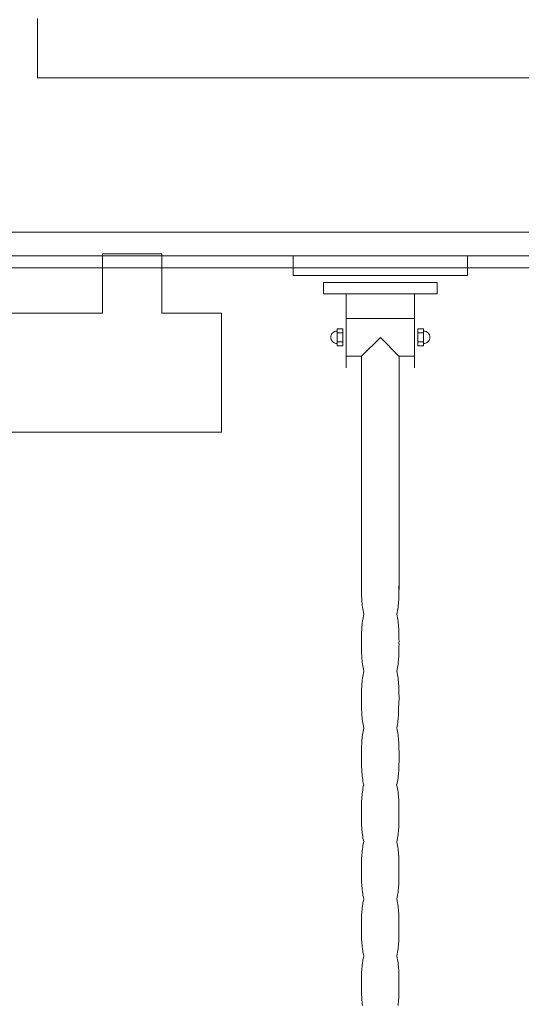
# Model space of a CAD drawing. Header units: millimetres. Extents: x 28291 to 177760, y -399809 to -170937.
# Tile 416 of 656: x 59938 to 59980, y -194436 to -194353. Entities that reach past the tile are written whole.
import ezdxf

# ---------------------------------------------------------------- set-up
doc = ezdxf.new("R2010")
doc.units = ezdxf.units.MM
doc.layers.get('0').update_dxf_attribs({"lineweight": 0})
doc.layers.add('!! 0_ Istn-widok', color=1, linetype='Continuous', lineweight=15)
doc.layers.add('!! 2_POSADZKA OBRYS', color=181, linetype='Continuous', lineweight=0)
doc.layers.add('!! 0_Istn-grzejniki', color=7, linetype='Continuous', lineweight=0, plot=False)
doc.layers.add('!! 2 ZABUDOWA GK-MDF', color=7, linetype='Continuous', lineweight=13, true_color=0x7a7a7a)
doc.layers.add('!! 2_WYPOS- SANITARNE - zrealizowane', color=9, linetype='Continuous', lineweight=0, true_color=0x808080)

# ---------------------------------------------------------------- blocks, each defined once
blk = doc.blocks.new('5rtfgvb')
for p, q in [((131001.396, 14775.222), (131016.005, 14776.469)), ((131016.005, 14776.469), (131016.146, 14774.823)), ((131001.537, 14773.575), (131001.396, 14775.222)), ((131016.146, 14774.823), (131001.537, 14773.575)), ((131004.115, 14773.215), (131013.666, 14774.031)), ((131013.666, 14774.031), (131013.748, 14773.076)), ((131004.196, 14772.26), (131004.115, 14773.215)), ((131013.748, 14773.076), (131004.196, 14772.26)), ((131006.107, 14772.418), (131006.637, 14766.209)), ((131011.838, 14772.907), (131012.368, 14766.699)), ((131006.314, 14770.351), (131012.017, 14770.838)), ((131012.836, 14770.051), (131012.358, 14770.01)), ((131012.358, 14770.01), (131012.481, 14768.577)), ((131012.869, 14769.712), (131012.399, 14769.672)), ((131012.958, 14768.618), (131012.836, 14770.051)), ((131012.874, 14769.856), (131012.927, 14769.857)), ((131012.874, 14769.856), (131012.874, 14769.856)), ((131012.927, 14769.857), (131012.979, 14769.854)), ((131012.979, 14769.854), (131013.03, 14769.845)), ((131013.03, 14769.845), (131013.079, 14769.832)), ((131013.079, 14769.832), (131013.127, 14769.814)), ((131013.127, 14769.814), (131013.172, 14769.791)), ((131013.172, 14769.791), (131013.214, 14769.765)), ((131013.214, 14769.765), (131013.254, 14769.735)), ((131013.254, 14769.735), (131013.291, 14769.7)), ((131013.291, 14769.7), (131013.324, 14769.663)), ((131013.324, 14769.663), (131013.354, 14769.622)), ((131005.142, 14768.827), (131005.133, 14768.776)), ((131005.155, 14768.876), (131005.142, 14768.827)), ((131005.173, 14768.924), (131005.155, 14768.876)), ((131005.196, 14768.969), (131005.173, 14768.924)), ((131005.222, 14769.011), (131005.196, 14768.969)), ((131005.252, 14769.051), (131005.222, 14769.011)), ((131005.287, 14769.088), (131005.252, 14769.051)), ((131005.324, 14769.121), (131005.287, 14769.088)), ((131005.365, 14769.151), (131005.324, 14769.121)), ((131005.408, 14769.177), (131005.365, 14769.151)), ((131005.454, 14769.198), (131005.408, 14769.177)), ((131005.503, 14769.215), (131005.454, 14769.198)), ((131005.554, 14769.228), (131005.503, 14769.215)), ((131005.606, 14769.235), (131005.554, 14769.228)), ((131005.606, 14769.235), (131005.606, 14769.235)), ((131006.088, 14769.474), (131005.611, 14769.434)), ((131005.611, 14769.434), (131005.733, 14768.001)), ((131005.635, 14769.094), (131006.105, 14769.134)), ((131006.21, 14768.042), (131006.088, 14769.474)), ((131009.295, 14769.018), (131007.835, 14767.298)), ((131010.99, 14767.55), (131009.295, 14769.018)), ((131012.933, 14768.958), (131012.464, 14768.918)), ((131013.066, 14768.836), (131013.015, 14768.824)), ((131013.115, 14768.853), (131013.066, 14768.836)), ((131013.161, 14768.875), (131013.115, 14768.853)), ((131013.205, 14768.9), (131013.161, 14768.875)), ((131013.245, 14768.93), (131013.205, 14768.9)), ((131013.283, 14768.963), (131013.245, 14768.93)), ((131013.316, 14769), (131013.283, 14768.963)), ((131013.347, 14769.04), (131013.316, 14769)), ((131013.374, 14769.083), (131013.347, 14769.04)), ((131013.354, 14769.622), (131013.379, 14769.579)), ((131013.396, 14769.127), (131013.374, 14769.083)), ((131013.379, 14769.579), (131013.401, 14769.532)), ((131013.414, 14769.175), (131013.396, 14769.127)), ((131013.401, 14769.532), (131013.418, 14769.484)), ((131013.428, 14769.224), (131013.414, 14769.175)), ((131013.418, 14769.484), (131013.43, 14769.433)), ((131013.436, 14769.275), (131013.428, 14769.224)), ((131013.43, 14769.433), (131013.438, 14769.381)), ((131013.44, 14769.327), (131013.436, 14769.275)), ((131013.438, 14769.381), (131013.44, 14769.327)), ((131005.133, 14768.776), (131005.129, 14768.724)), ((131005.129, 14768.724), (131005.131, 14768.671)), ((131005.131, 14768.671), (131005.138, 14768.618)), ((131005.138, 14768.618), (131005.151, 14768.567)), ((131005.151, 14768.567), (131005.168, 14768.519)), ((131005.168, 14768.519), (131005.189, 14768.472)), ((131005.189, 14768.472), (131005.215, 14768.429)), ((131005.215, 14768.429), (131005.245, 14768.388)), ((131005.245, 14768.388), (131005.278, 14768.351)), ((131005.278, 14768.351), (131005.315, 14768.317)), ((131005.315, 14768.317), (131005.355, 14768.286)), ((131005.355, 14768.286), (131005.398, 14768.26)), ((131005.398, 14768.26), (131005.443, 14768.237)), ((131005.443, 14768.237), (131005.49, 14768.219)), ((131005.49, 14768.219), (131005.539, 14768.206)), ((131005.539, 14768.206), (131005.59, 14768.197)), ((131005.59, 14768.197), (131005.642, 14768.194)), ((131005.7, 14768.34), (131006.169, 14768.38)), ((131005.733, 14768.001), (131006.21, 14768.042)), ((131012.481, 14768.577), (131012.958, 14768.618)), ((131006.583, 14767.199), (131007.835, 14767.306)), ((131007.835, 14767.302), (131009.496, 14747.849)), ((131012.659, 14748.012), (131010.99, 14767.55)), ((131011.007, 14767.577), (131012.287, 14767.686)), ((131012.63, 14748.319), (131012.63, 14748.319)), ((131012.63, 14748.319), (131012.643, 14748.169)), ((131012.643, 14748.169), (131012.656, 14748.021)), ((131009.486, 14748.05), (131009.486, 14748.05)), ((131009.486, 14748.05), (131009.499, 14747.901)), ((131009.499, 14747.901), (131009.512, 14747.752)), ((131009.512, 14747.752), (131009.525, 14747.603)), ((131009.525, 14747.603), (131009.539, 14747.455)), ((131009.539, 14747.455), (131009.555, 14747.306)), ((131009.555, 14747.306), (131009.572, 14747.158)), ((131012.656, 14748.021), (131012.668, 14747.872)), ((131012.668, 14747.872), (131012.679, 14747.723)), ((131012.679, 14747.723), (131012.689, 14747.574)), ((131012.689, 14747.574), (131012.697, 14747.425)), ((131012.697, 14747.425), (131012.704, 14747.275)), ((131012.704, 14747.275), (131012.709, 14747.126)), ((131009.572, 14747.158), (131009.59, 14747.009)), ((131009.59, 14747.009), (131009.61, 14746.861)), ((131009.61, 14746.861), (131009.633, 14746.713)), ((131009.633, 14746.713), (131009.659, 14746.565)), ((131009.659, 14746.565), (131009.687, 14746.418)), ((131009.687, 14746.418), (131009.718, 14746.271)), ((131012.703, 14746.526), (131012.694, 14746.375)), ((131012.709, 14746.676), (131012.703, 14746.526)), ((131012.709, 14747.126), (131012.712, 14746.976)), ((131012.712, 14746.826), (131012.709, 14746.676)), ((131012.712, 14746.976), (131012.712, 14746.826)), ((131009.718, 14746.271), (131009.753, 14746.124)), ((131009.753, 14746.124), (131009.792, 14745.977)), ((131009.792, 14745.977), (131009.834, 14745.831)), ((131009.834, 14745.831), (131009.881, 14745.685)), ((131009.881, 14745.685), (131009.86, 14745.532)), ((131012.664, 14746.073), (131012.643, 14745.921)), ((131012.643, 14745.921), (131012.69, 14745.773)), ((131012.681, 14746.224), (131012.664, 14746.073)), ((131012.694, 14746.375), (131012.681, 14746.224)), ((131012.69, 14745.773), (131012.732, 14745.625)), ((131012.732, 14745.625), (131012.771, 14745.476)), ((131009.815, 14744.925), (131009.812, 14744.774)), ((131009.812, 14744.774), (131009.812, 14744.623)), ((131009.82, 14745.076), (131009.815, 14744.925)), ((131009.83, 14745.228), (131009.82, 14745.076)), ((131009.843, 14745.38), (131009.83, 14745.228)), ((131009.86, 14745.532), (131009.843, 14745.38)), ((131012.771, 14745.476), (131012.806, 14745.328)), ((131012.806, 14745.328), (131012.837, 14745.179)), ((131012.837, 14745.179), (131012.866, 14745.03)), ((131012.866, 14745.03), (131012.891, 14744.88)), ((131012.891, 14744.88), (131012.914, 14744.73)), ((131009.812, 14744.623), (131009.815, 14744.473)), ((131009.815, 14744.473), (131009.82, 14744.322)), ((131009.82, 14744.322), (131009.827, 14744.172)), ((131009.827, 14744.172), (131009.836, 14744.022)), ((131009.836, 14744.022), (131009.846, 14743.872)), ((131012.914, 14744.73), (131012.935, 14744.58)), ((131012.935, 14744.58), (131012.953, 14744.43)), ((131012.953, 14744.43), (131012.971, 14744.279)), ((131012.971, 14744.279), (131012.986, 14744.129)), ((131012.986, 14744.129), (131013.001, 14743.978)), ((131013.001, 14743.978), (131013.014, 14743.828)), ((131009.846, 14743.872), (131009.858, 14743.722)), ((131009.858, 14743.722), (131009.869, 14743.572)), ((131009.869, 14743.572), (131009.882, 14743.422)), ((131009.882, 14743.422), (131009.895, 14743.273)), ((131009.895, 14743.273), (131009.907, 14743.124)), ((131009.907, 14743.124), (131009.92, 14742.975)), ((131013.014, 14743.828), (131013.028, 14743.677)), ((131013.028, 14743.677), (131013.04, 14743.526)), ((131013.04, 14743.526), (131013.053, 14743.378)), ((131013.053, 14743.378), (131013.065, 14743.229)), ((131013.065, 14743.229), (131013.077, 14743.081)), ((131009.92, 14742.975), (131009.934, 14742.827)), ((131009.934, 14742.827), (131009.948, 14742.678)), ((131009.948, 14742.678), (131009.963, 14742.529)), ((131009.963, 14742.529), (131009.98, 14742.381)), ((131009.98, 14742.381), (131009.998, 14742.233)), ((131013.077, 14743.081), (131013.088, 14742.933)), ((131013.088, 14742.933), (131013.098, 14742.784)), ((131013.098, 14742.784), (131013.107, 14742.636)), ((131013.107, 14742.636), (131013.114, 14742.487)), ((131013.114, 14742.487), (131013.118, 14742.338)), ((131013.118, 14742.338), (131013.121, 14742.188)), ((131009.998, 14742.233), (131010.019, 14742.085)), ((131010.019, 14742.085), (131010.042, 14741.937)), ((131010.042, 14741.937), (131010.067, 14741.789)), ((131010.067, 14741.789), (131010.095, 14741.642)), ((131010.095, 14741.642), (131010.126, 14741.495)), ((131010.126, 14741.495), (131010.161, 14741.348)), ((131013.103, 14741.589), (131013.09, 14741.439)), ((131013.112, 14741.74), (131013.103, 14741.589)), ((131013.118, 14741.889), (131013.112, 14741.74)), ((131013.121, 14742.039), (131013.118, 14741.889)), ((131013.121, 14742.188), (131013.121, 14742.039)), ((131010.161, 14741.348), (131010.2, 14741.201)), ((131010.2, 14741.201), (131010.243, 14741.055)), ((131010.243, 14741.055), (131010.29, 14740.909)), ((131010.269, 14740.753), (131010.252, 14740.598)), ((131010.29, 14740.909), (131010.269, 14740.753)), ((131013.074, 14741.288), (131013.052, 14741.137)), ((131013.052, 14741.137), (131013.099, 14740.99)), ((131013.09, 14741.439), (131013.074, 14741.288)), ((131013.099, 14740.99), (131013.141, 14740.842)), ((131013.141, 14740.842), (131013.18, 14740.694)), ((131013.18, 14740.694), (131013.215, 14740.546)), ((131010.223, 14740.141), (131010.221, 14739.99)), ((131010.221, 14739.99), (131010.221, 14739.841)), ((131010.221, 14739.841), (131010.223, 14739.692)), ((131010.229, 14740.292), (131010.223, 14740.141)), ((131010.239, 14740.444), (131010.229, 14740.292)), ((131010.252, 14740.598), (131010.239, 14740.444)), ((131013.215, 14740.546), (131013.246, 14740.398)), ((131013.246, 14740.398), (131013.274, 14740.249)), ((131013.274, 14740.249), (131013.3, 14740.1)), ((131013.3, 14740.1), (131013.323, 14739.951)), ((131013.323, 14739.951), (131013.343, 14739.802)), ((131013.343, 14739.802), (131013.362, 14739.652)), ((131010.223, 14739.692), (131010.228, 14739.544)), ((131010.228, 14739.544), (131010.235, 14739.396)), ((131010.235, 14739.396), (131010.244, 14739.248)), ((131010.244, 14739.248), (131010.254, 14739.101)), ((131010.254, 14739.101), (131010.265, 14738.953)), ((131013.362, 14739.652), (131013.379, 14739.503)), ((131013.379, 14739.503), (131013.395, 14739.353)), ((131013.395, 14739.353), (131013.409, 14739.203)), ((131013.409, 14739.203), (131013.423, 14739.053)), ((131013.423, 14739.053), (131013.436, 14738.903)), ((131010.265, 14738.953), (131010.277, 14738.805)), ((131010.277, 14738.805), (131010.289, 14738.657)), ((131010.289, 14738.657), (131010.302, 14738.509)), ((131010.302, 14738.509), (131010.315, 14738.358)), ((131010.315, 14738.358), (131010.328, 14738.208)), ((131010.328, 14738.208), (131010.342, 14738.057)), ((131013.436, 14738.903), (131013.449, 14738.753)), ((131013.449, 14738.753), (131013.451, 14738.604)), ((131013.451, 14738.604), (131013.455, 14738.456)), ((131013.455, 14738.456), (131013.462, 14738.308)), ((131013.462, 14738.308), (131013.469, 14738.16)), ((131013.469, 14738.16), (131013.478, 14738.012)), ((131010.342, 14738.057), (131010.356, 14737.907)), ((131010.356, 14737.907), (131010.371, 14737.756)), ((131010.371, 14737.756), (131010.388, 14737.606)), ((131010.388, 14737.606), (131010.407, 14737.455)), ((131010.407, 14737.455), (131010.427, 14737.306)), ((131010.427, 14737.306), (131010.45, 14737.156)), ((131013.478, 14738.012), (131013.487, 14737.864)), ((131013.487, 14737.864), (131013.495, 14737.716)), ((131013.495, 14737.716), (131013.502, 14737.568)), ((131013.502, 14737.568), (131013.508, 14737.42)), ((131013.508, 14737.42), (131013.512, 14737.271)), ((131010.45, 14737.156), (131010.476, 14737.007)), ((131010.476, 14737.007), (131010.504, 14736.858)), ((131010.504, 14736.858), (131010.535, 14736.71)), ((131010.535, 14736.71), (131010.57, 14736.562)), ((131010.57, 14736.562), (131010.609, 14736.415)), ((131013.48, 14736.525), (131013.46, 14736.375)), ((131013.495, 14736.675), (131013.48, 14736.525)), ((131013.505, 14736.824), (131013.495, 14736.675)), ((131013.511, 14736.974), (131013.505, 14736.824)), ((131013.513, 14737.123), (131013.511, 14736.974)), ((131013.512, 14737.271), (131013.513, 14737.123)), ((131010.609, 14736.415), (131010.652, 14736.269)), ((131010.645, 14735.686), (131010.635, 14735.537)), ((131010.659, 14735.834), (131010.645, 14735.686)), ((131010.652, 14736.269), (131010.698, 14736.125)), ((131010.676, 14735.98), (131010.659, 14735.834)), ((131010.698, 14736.125), (131010.676, 14735.98)), ((131013.46, 14736.375), (131013.506, 14736.227)), ((131013.506, 14736.227), (131013.549, 14736.08)), ((131013.549, 14736.08), (131013.587, 14735.932)), ((131013.587, 14735.932), (131013.622, 14735.784)), ((131013.622, 14735.784), (131013.653, 14735.635)), ((131010.63, 14735.387), (131010.627, 14735.236)), ((131010.627, 14735.236), (131010.627, 14735.085)), ((131010.627, 14735.085), (131010.63, 14734.933)), ((131010.635, 14735.537), (131010.63, 14735.387)), ((131010.63, 14734.933), (131010.636, 14734.78)), ((131013.653, 14735.635), (131013.681, 14735.486)), ((131013.681, 14735.486), (131013.707, 14735.337)), ((131013.707, 14735.337), (131013.73, 14735.188)), ((131013.73, 14735.188), (131013.751, 14735.039)), ((131013.751, 14735.039), (131013.77, 14734.889)), ((131013.77, 14734.889), (131013.787, 14734.739)), ((131010.636, 14734.78), (131010.643, 14734.628)), ((131010.643, 14734.628), (131010.652, 14734.475)), ((131010.652, 14734.475), (131010.662, 14734.323)), ((131010.662, 14734.323), (131010.674, 14734.171)), ((131010.674, 14734.171), (131010.686, 14734.019)), ((131010.686, 14734.019), (131010.699, 14733.869)), ((131013.787, 14734.739), (131013.802, 14734.589)), ((131013.802, 14734.589), (131013.817, 14734.439)), ((131013.817, 14734.439), (131013.831, 14734.289)), ((131013.831, 14734.289), (131013.844, 14734.138)), ((131013.844, 14734.138), (131013.857, 14733.988)), ((131013.857, 14733.988), (131013.869, 14733.84)), ((131010.699, 14733.869), (131010.712, 14733.719)), ((131010.712, 14733.719), (131010.724, 14733.573)), ((131010.724, 14733.573), (131010.737, 14733.426)), ((131010.737, 14733.426), (131010.75, 14733.279)), ((131010.75, 14733.279), (131010.764, 14733.131)), ((131013.869, 14733.84), (131013.882, 14733.692)), ((131013.882, 14733.692), (131013.894, 14733.542)), ((131013.894, 14733.542), (131013.905, 14733.392)), ((131013.905, 14733.392), (131013.915, 14733.24)), ((131013.915, 14733.24), (131013.923, 14733.089)), ((131010.764, 14733.131), (131010.779, 14732.983)), ((131010.779, 14732.983), (131010.796, 14732.835)), ((131010.796, 14732.835), (131010.814, 14732.686)), ((131010.814, 14732.686), (131010.834, 14732.538)), ((131010.834, 14732.538), (131010.856, 14732.39)), ((131010.856, 14732.39), (131010.881, 14732.242)), ((131013.923, 14733.089), (131013.93, 14732.937)), ((131013.934, 14732.331), (131013.927, 14732.181)), ((131013.93, 14732.937), (131013.934, 14732.785)), ((131013.934, 14732.785), (131013.937, 14732.633)), ((131013.937, 14732.482), (131013.934, 14732.331)), ((131013.937, 14732.633), (131013.937, 14732.482)), ((131010.881, 14732.242), (131010.909, 14732.094)), ((131010.909, 14732.094), (131010.939, 14731.948)), ((131010.939, 14731.948), (131010.973, 14731.801)), ((131010.973, 14731.801), (131011.011, 14731.656)), ((131011.011, 14731.656), (131011.052, 14731.512)), ((131011.052, 14731.512), (131011.098, 14731.369)), ((131013.885, 14731.737), (131013.862, 14731.593)), ((131013.862, 14731.593), (131013.91, 14731.445)), ((131013.903, 14731.884), (131013.885, 14731.737)), ((131013.917, 14732.032), (131013.903, 14731.884)), ((131013.927, 14732.181), (131013.917, 14732.032)), ((131011.04, 14730.76), (131011.034, 14730.608)), ((131011.049, 14730.912), (131011.04, 14730.76)), ((131011.061, 14731.064), (131011.049, 14730.912)), ((131011.078, 14731.216), (131011.061, 14731.064)), ((131011.098, 14731.369), (131011.078, 14731.216)), ((131013.91, 14731.445), (131013.953, 14731.298)), ((131013.953, 14731.298), (131013.992, 14731.151)), ((131013.992, 14731.151), (131014.027, 14731.003)), ((131014.027, 14731.003), (131014.058, 14730.855)), ((131014.058, 14730.855), (131014.086, 14730.706)), ((131014.086, 14730.706), (131014.112, 14730.557)), ((131011.034, 14730.608), (131011.031, 14730.457)), ((131011.031, 14730.457), (131011.032, 14730.306)), ((131011.032, 14730.306), (131011.034, 14730.155)), ((131011.034, 14730.155), (131011.039, 14730.004)), ((131011.039, 14730.004), (131011.046, 14729.854)), ((131011.046, 14729.854), (131011.054, 14729.704)), ((131014.112, 14730.557), (131014.134, 14730.409)), ((131014.134, 14730.409), (131014.155, 14730.259)), ((131014.155, 14730.259), (131014.173, 14730.11)), ((131014.173, 14730.11), (131014.19, 14729.961)), ((131014.19, 14729.961), (131014.205, 14729.811)), ((131011.054, 14729.704), (131011.064, 14729.553)), ((131011.064, 14729.553), (131011.075, 14729.403)), ((131011.075, 14729.403), (131011.087, 14729.253)), ((131011.087, 14729.253), (131011.1, 14729.103)), ((131011.1, 14729.103), (131011.112, 14728.953)), ((131014.205, 14729.811), (131014.219, 14729.661)), ((131014.219, 14729.661), (131014.233, 14729.512)), ((131014.233, 14729.512), (131014.245, 14729.362)), ((131014.245, 14729.362), (131014.258, 14729.213)), ((131014.258, 14729.213), (131014.271, 14729.063)), ((131014.271, 14729.063), (131014.284, 14728.914)), ((131011.112, 14728.953), (131011.125, 14728.804)), ((131011.125, 14728.804), (131011.138, 14728.654)), ((131011.138, 14728.654), (131011.152, 14728.505)), ((131011.152, 14728.505), (131011.167, 14728.356)), ((131011.167, 14728.356), (131011.182, 14728.206)), ((131011.182, 14728.206), (131011.199, 14728.057)), ((131014.284, 14728.914), (131014.296, 14728.764)), ((131014.296, 14728.764), (131014.307, 14728.615)), ((131014.307, 14728.615), (131014.318, 14728.465)), ((131014.318, 14728.465), (131014.326, 14728.316)), ((131014.326, 14728.316), (131014.334, 14728.166)), ((131011.199, 14728.057), (131011.218, 14727.908)), ((131011.218, 14727.908), (131011.239, 14727.76)), ((131011.239, 14727.76), (131011.262, 14727.611)), ((131011.262, 14727.611), (131011.287, 14727.463)), ((131011.287, 14727.463), (131011.316, 14727.314)), ((131014.333, 14727.415), (131014.324, 14727.263)), ((131014.339, 14727.565), (131014.333, 14727.415)), ((131014.334, 14728.166), (131014.339, 14728.016)), ((131014.339, 14728.016), (131014.342, 14727.866)), ((131014.342, 14727.716), (131014.339, 14727.565)), ((131014.342, 14727.866), (131014.342, 14727.716)), ((131011.316, 14727.314), (131011.347, 14727.167)), ((131011.347, 14727.167), (131011.381, 14727.019)), ((131011.381, 14727.019), (131011.42, 14726.872)), ((131011.42, 14726.872), (131011.462, 14726.725)), ((131011.462, 14726.725), (131011.508, 14726.579)), ((131011.508, 14726.579), (131011.487, 14726.425)), ((131014.294, 14726.96), (131014.272, 14726.808)), ((131014.272, 14726.808), (131014.319, 14726.661)), ((131014.311, 14727.112), (131014.294, 14726.96)), ((131014.324, 14727.263), (131014.311, 14727.112)), ((131014.319, 14726.661), (131014.362, 14726.515)), ((131011.443, 14725.821), (131011.441, 14725.671)), ((131011.449, 14725.971), (131011.443, 14725.821)), ((131011.458, 14726.122), (131011.449, 14725.971)), ((131011.471, 14726.273), (131011.458, 14726.122)), ((131011.487, 14726.425), (131011.471, 14726.273)), ((131014.362, 14726.515), (131014.401, 14726.368)), ((131014.401, 14726.368), (131014.435, 14726.22)), ((131014.435, 14726.22), (131014.467, 14726.073)), ((131014.467, 14726.073), (131014.495, 14725.925)), ((131014.495, 14725.925), (131014.52, 14725.777)), ((131014.52, 14725.777), (131014.543, 14725.628)), ((131011.441, 14725.671), (131011.441, 14725.522)), ((131011.441, 14725.522), (131011.443, 14725.373)), ((131011.443, 14725.373), (131011.448, 14725.225)), ((131011.448, 14725.225), (131011.454, 14725.077)), ((131011.454, 14725.077), (131011.463, 14724.929)), ((131011.463, 14724.929), (131011.472, 14724.782)), ((131014.543, 14725.628), (131014.563, 14725.48)), ((131014.563, 14725.48), (131014.582, 14725.331)), ((131014.582, 14725.331), (131014.598, 14725.182)), ((131014.598, 14725.182), (131014.614, 14725.033)), ((131014.614, 14725.033), (131014.628, 14724.884)), ((131014.628, 14724.884), (131014.641, 14724.734)), ((131011.472, 14724.782), (131011.483, 14724.634)), ((131011.483, 14724.634), (131011.495, 14724.486)), ((131011.495, 14724.486), (131011.507, 14724.338)), ((131011.507, 14724.338), (131011.52, 14724.19)), ((131011.52, 14724.19), (131011.533, 14724.039)), ((131011.533, 14724.039), (131011.546, 14723.888)), ((131014.641, 14724.734), (131014.654, 14724.585)), ((131014.654, 14724.585), (131014.667, 14724.436)), ((131014.667, 14724.436), (131014.68, 14724.286)), ((131014.68, 14724.286), (131014.692, 14724.136)), ((131014.692, 14724.136), (131014.705, 14723.987)), ((131011.546, 14723.888), (131011.56, 14723.737)), ((131011.56, 14723.737), (131011.575, 14723.586)), ((131011.575, 14723.586), (131011.59, 14723.435)), ((131011.59, 14723.435), (131011.608, 14723.284)), ((131011.608, 14723.284), (131011.627, 14723.133)), ((131014.705, 14723.987), (131014.716, 14723.837)), ((131014.716, 14723.837), (131014.726, 14723.687)), ((131014.726, 14723.687), (131014.735, 14723.537)), ((131014.735, 14723.537), (131014.742, 14723.386)), ((131014.742, 14723.386), (131014.747, 14723.236)), ((131014.747, 14723.236), (131014.75, 14723.085)), ((131011.627, 14723.133), (131011.647, 14722.983)), ((131011.647, 14722.983), (131011.67, 14722.833)), ((131011.67, 14722.833), (131011.696, 14722.683)), ((131011.696, 14722.683), (131011.724, 14722.533)), ((131011.724, 14722.533), (131011.756, 14722.383)), ((131011.756, 14722.383), (131011.791, 14722.234)), ((131014.733, 14722.481), (131014.72, 14722.328)), ((131014.742, 14722.632), (131014.733, 14722.481)), ((131014.748, 14722.784), (131014.742, 14722.632)), ((131014.751, 14722.935), (131014.748, 14722.784)), ((131014.75, 14723.085), (131014.751, 14722.935)), ((131011.791, 14722.234), (131011.829, 14722.085)), ((131011.829, 14722.085), (131011.872, 14721.936)), ((131011.872, 14721.936), (131011.918, 14721.788)), ((131011.897, 14721.636), (131011.88, 14721.486)), ((131011.918, 14721.788), (131011.897, 14721.636)), ((131014.703, 14722.176), (131014.681, 14722.023)), ((131014.681, 14722.023), (131014.728, 14721.877)), ((131014.72, 14722.328), (131014.703, 14722.176)), ((131014.728, 14721.877), (131014.771, 14721.731)), ((131014.771, 14721.731), (131014.81, 14721.584)), ((131014.81, 14721.584), (131014.844, 14721.436)), ((131011.853, 14721.035), (131011.85, 14720.885)), ((131011.85, 14720.885), (131011.85, 14720.736)), ((131011.85, 14720.736), (131011.852, 14720.587)), ((131011.858, 14721.185), (131011.853, 14721.035)), ((131011.868, 14721.335), (131011.858, 14721.185)), ((131011.88, 14721.486), (131011.868, 14721.335)), ((131014.844, 14721.436), (131014.876, 14721.288)), ((131014.876, 14721.288), (131014.904, 14721.14)), ((131014.904, 14721.14), (131014.929, 14720.992)), ((131014.929, 14720.992), (131014.952, 14720.844)), ((131014.952, 14720.844), (131014.973, 14720.695)), ((131011.852, 14720.587), (131011.858, 14720.438)), ((131011.858, 14720.438), (131011.864, 14720.289)), ((131011.864, 14720.289), (131011.873, 14720.14)), ((131011.873, 14720.14), (131011.882, 14719.992)), ((131011.882, 14719.992), (131011.894, 14719.843)), ((131014.973, 14720.695), (131014.991, 14720.546)), ((131014.991, 14720.546), (131015.008, 14720.398)), ((131015.008, 14720.398), (131015.023, 14720.248)), ((131015.023, 14720.248), (131015.037, 14720.099)), ((131015.037, 14720.099), (131015.051, 14719.95)), ((131015.051, 14719.95), (131015.064, 14719.801)), ((131011.894, 14719.843), (131011.905, 14719.695)), ((131011.905, 14719.695), (131011.918, 14719.547)), ((131011.918, 14719.547), (131011.93, 14719.398)), ((131011.93, 14719.398), (131011.943, 14719.248)), ((131011.943, 14719.248), (131011.956, 14719.098)), ((131011.956, 14719.098), (131011.97, 14718.948)), ((131015.064, 14719.801), (131015.076, 14719.651)), ((131015.076, 14719.651), (131015.089, 14719.502)), ((131015.089, 14719.502), (131015.102, 14719.354)), ((131015.102, 14719.354), (131015.114, 14719.205)), ((131015.114, 14719.205), (131015.125, 14719.056)), ((131011.97, 14718.948), (131011.984, 14718.798)), ((131011.984, 14718.798), (131012, 14718.648)), ((131012, 14718.648), (131012.017, 14718.499)), ((131012.017, 14718.499), (131012.036, 14718.349)), ((131012.036, 14718.349), (131012.056, 14718.199)), ((131015.125, 14719.056), (131015.135, 14718.907)), ((131015.135, 14718.907), (131015.144, 14718.758)), ((131015.144, 14718.758), (131015.151, 14718.609)), ((131015.151, 14718.609), (131015.156, 14718.459)), ((131015.156, 14718.459), (131015.159, 14718.309)), ((131015.159, 14718.309), (131015.159, 14718.16)), ((131012.056, 14718.199), (131012.08, 14718.05)), ((131012.08, 14718.05), (131012.105, 14717.901)), ((131012.105, 14717.901), (131012.133, 14717.753)), ((131012.133, 14717.753), (131012.165, 14717.604)), ((131012.165, 14717.604), (131012.2, 14717.456)), ((131012.2, 14717.456), (131012.238, 14717.308)), ((131015.111, 14717.406), (131015.089, 14717.254)), ((131015.128, 14717.557), (131015.111, 14717.406)), ((131015.141, 14717.708), (131015.128, 14717.557)), ((131015.15, 14717.859), (131015.141, 14717.708)), ((131015.156, 14718.009), (131015.15, 14717.859)), ((131015.159, 14718.16), (131015.156, 14718.009)), ((131012.238, 14717.308), (131012.281, 14717.16)), ((131012.289, 14716.71), (131012.276, 14716.559)), ((131012.281, 14717.16), (131012.327, 14717.013)), ((131012.306, 14716.861), (131012.289, 14716.71)), ((131012.327, 14717.013), (131012.306, 14716.861)), ((131015.089, 14717.254), (131015.136, 14717.11)), ((131015.136, 14717.11), (131015.179, 14716.965)), ((131015.179, 14716.965), (131015.217, 14716.819)), ((131015.217, 14716.819), (131015.252, 14716.672)), ((131015.252, 14716.672), (131015.283, 14716.525)), ((131012.261, 14716.258), (131012.259, 14716.107)), ((131012.259, 14716.107), (131012.259, 14715.957)), ((131012.259, 14715.957), (131012.261, 14715.807)), ((131012.267, 14716.408), (131012.261, 14716.258)), ((131012.261, 14715.807), (131012.266, 14715.658)), ((131012.276, 14716.559), (131012.267, 14716.408)), ((131015.283, 14716.525), (131015.311, 14716.377)), ((131015.311, 14716.377), (131015.337, 14716.229)), ((131015.337, 14716.229), (131015.359, 14716.079)), ((131015.359, 14716.079), (131015.38, 14715.93)), ((131015.38, 14715.93), (131015.399, 14715.781)), ((131015.399, 14715.781), (131015.415, 14715.631)), ((131012.266, 14715.658), (131012.273, 14715.508)), ((131012.273, 14715.508), (131012.282, 14715.359)), ((131012.282, 14715.359), (131012.292, 14715.21)), ((131012.292, 14715.21), (131012.303, 14715.061)), ((131012.303, 14715.061), (131012.315, 14714.912)), ((131015.415, 14715.631), (131015.431, 14715.481)), ((131015.431, 14715.481), (131015.445, 14715.331)), ((131015.445, 14715.331), (131015.459, 14715.181)), ((131015.459, 14715.181), (131015.472, 14715.031)), ((131015.472, 14715.031), (131015.484, 14714.882)), ((131012.315, 14714.912), (131012.327, 14714.763)), ((131012.327, 14714.763), (131012.34, 14714.613)), ((131012.34, 14714.613), (131012.353, 14714.465)), ((131012.353, 14714.465), (131012.366, 14714.316)), ((131012.366, 14714.316), (131012.379, 14714.167)), ((131012.379, 14714.167), (131012.394, 14714.019)), ((131015.484, 14714.882), (131015.497, 14714.734)), ((131015.497, 14714.734), (131015.51, 14714.585)), ((131015.51, 14714.585), (131015.522, 14714.437)), ((131015.522, 14714.437), (131015.533, 14714.289)), ((131015.533, 14714.289), (131015.543, 14714.14)), ((131015.543, 14714.14), (131015.552, 14713.991)), ((131012.394, 14714.019), (131012.409, 14713.87)), ((131012.409, 14713.87), (131012.426, 14713.722)), ((131012.426, 14713.722), (131012.445, 14713.573)), ((131012.445, 14713.573), (131012.465, 14713.425)), ((131012.465, 14713.425), (131012.488, 14713.277)), ((131012.488, 14713.277), (131012.513, 14713.13)), ((131015.552, 14713.991), (131015.559, 14713.843)), ((131015.559, 14713.843), (131015.563, 14713.693)), ((131015.563, 14713.693), (131015.566, 14713.544)), ((131015.566, 14713.395), (131015.564, 14713.245)), ((131015.566, 14713.544), (131015.566, 14713.395)), ((131012.513, 14713.13), (131012.541, 14712.982)), ((131012.541, 14712.982), (131012.573, 14712.835)), ((131015.564, 14713.245), (131015.558, 14713.095))]:
    blk.add_line(p, q)

msp = doc.modelspace()

# ---------------------------------------------------------------- linework, layer by layer
at = {"layer": '!! 0_ Istn-widok'}
for points in [[(59939.56735, -194353.12813), (59939.56735, -194358.12813)], [(59939.56735, -194358.12813), (60034.56735, -194358.12813)]]:
    msp.add_lwpolyline(points, dxfattribs=at)
at = {"layer": '!! 0_Istn-grzejniki'}
msp.add_lwpolyline([(59950.05571, -194372.9544), (59950.05571, -194377.9544), (59955.05571, -194377.9544), (59955.05571, -194387.9544), (59855.05571, -194387.9544), (59855.05571, -194377.9544), (59860.05571, -194377.9544), (59860.05571, -194372.9544), (59865.05571, -194372.9544), (59865.05571, -194377.9544), (59945.05571, -194377.9544), (59945.05571, -194372.9544)], close=True, dxfattribs=at)
at = {"layer": '!! 2 ZABUDOWA GK-MDF'}
for points in [[(59846.56735, -194371.12813), (60071.56735, -194371.12813)], [(59846.56735, -194373.12813), (60071.56735, -194373.12813)]]:
    msp.add_lwpolyline(points, dxfattribs=at)
at = {"layer": '!! 2_POSADZKA OBRYS'}
for points in [[(59846.56735, -194624.12813), (59881.56735, -194624.12813), (59881.56735, -194641.12813), (59901.56735, -194641.12813), (59901.56735, -194653.12813), (60003.44739, -194653.12813), (60003.56735, -194641.12813), (60071.56735, -194641.12813), (60071.56735, -194373.12813), (59846.56735, -194373.12813)], [(59847.56735, -194623.12813), (59882.56735, -194623.12813), (59882.56735, -194640.12813), (59902.56735, -194640.12813), (59902.56735, -194652.12813), (60002.45734, -194652.12813), (60002.5773, -194640.12813), (60070.56735, -194640.12813), (60070.56735, -194374.12813), (59847.56735, -194374.12813)]]:
    msp.add_lwpolyline(points, close=True, dxfattribs=at)

# ---------------------------------------------------------------- block references
at = {"layer": '!! 2_WYPOS- SANITARNE - zrealizowane', "rotation": 355.1187031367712}
msp.add_blockref('5rtfgvb', (-71822.41714, -197947.63316), dxfattribs=at)

doc.saveas('drawing.dxf')
